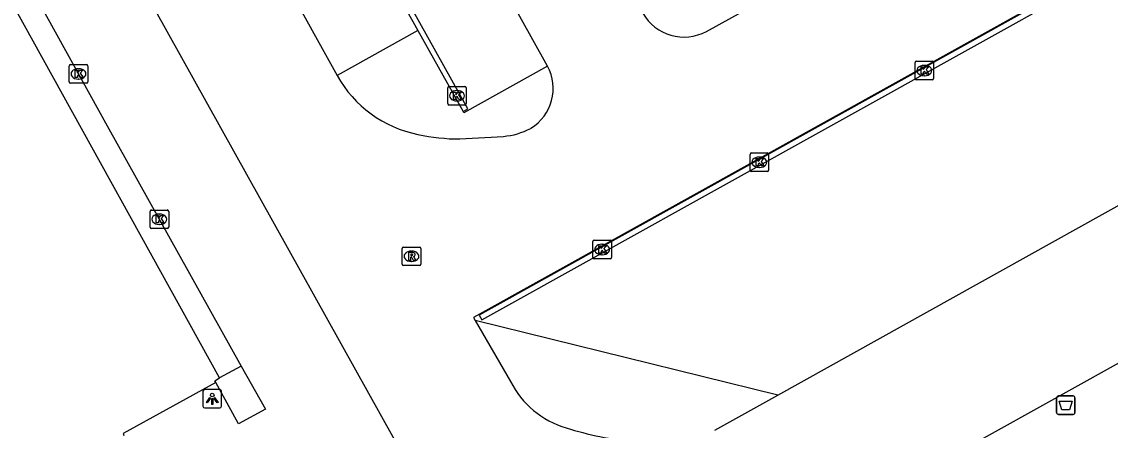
# Model space of a CAD drawing. Extents: x 156414 to 157775, y 382335 to 383765.
# Drawn here: x 157474 to 157532.6, y 382854.2 to 382876.3 of the extents above; entities that cross this region are included whole.
import ezdxf

# ---------------------------------------------------------------- set-up
doc = ezdxf.new("R2010")
doc.units = 0
for name, color, linetype in [('IMGEO_Afvalbak', 7, 'Continuous'), ('IMGEO_Haag', 7, 'Continuous'), ('IMGEO_Kolk', 7, 'Continuous'), ('IMGEO_Lichtpunt', 7, 'Continuous'), ('IMGEO_Parkeervlak_gesloten', 7, 'Continuous'), ('IMGEO_Rijbaan_lokaal_gesloten', 7, 'Continuous'), ('IMGEO_Rijbaan_lokaal_open', 7, 'Continuous'), ('IMGEO_Rioolput', 7, 'Continuous'), ('IMGEO_Voetpad_open', 7, 'Continuous')]:
    doc.layers.add(name, color=color, linetype=linetype)

msp = doc.modelspace()

# ---------------------------------------------------------------- linework, layer by layer
at = {"layer": 'IMGEO_Afvalbak'}
for p, q in [((157529.744, 382855.186), (157529.744, 382855.986)), ((157529.744, 382855.986), (157529.744, 382855.186)), ((157529.844, 382856.086), (157530.634, 382856.086)), ((157530.634, 382856.086), (157529.844, 382856.086)), ((157530.734, 382855.986), (157530.734, 382855.186)), ((157530.734, 382855.186), (157530.734, 382855.986)), ((157530.634, 382855.086), (157529.844, 382855.086)), ((157529.844, 382855.086), (157530.634, 382855.086))]:
    msp.add_line(p, q, dxfattribs=at)
msp.add_lwpolyline([(157529.887, 382855.8), (157530.591, 382855.8), (157530.442, 382855.33), (157530.036, 382855.33), (157529.887, 382855.8)], dxfattribs=at)
for centre, start, end in [((157529.844, 382855.986), 90, 180), ((157529.844, 382855.986), 90, 180), ((157530.634, 382855.986), 0, 90), ((157530.634, 382855.986), 360, 90), ((157529.844, 382855.186), 180, 270), ((157529.844, 382855.186), 180, 270), ((157530.634, 382855.186), 270, 0), ((157530.634, 382855.186), 270, 0)]:
    msp.add_arc(centre, 0.1, start, end, dxfattribs=at)
at = {"layer": 'IMGEO_Haag'}
msp.add_lwpolyline([(157484.424, 382856.808), (157484.374, 382856.899), (157484.622, 382857.065)], dxfattribs=at)
at = {"layer": 'IMGEO_Kolk'}
for p, q in [((157476.524, 382873.021), (157476.524, 382873.873)), ((157476.599, 382873.947), (157477.451, 382873.947)), ((157477.525, 382873.873), (157477.525, 382873.021)), ((157522.118, 382873.204), (157522.118, 382874.056)), ((157522.193, 382874.13), (157523.045, 382874.13)), ((157522.606, 382873.91), (157522.631, 382873.91)), ((157523.119, 382874.056), (157523.119, 382873.204)), ((157477.012, 382873.727), (157477.037, 382873.727)), ((157522.629, 382873.35), (157522.604, 382873.35)), ((157477.451, 382872.947), (157476.599, 382872.947)), ((157477.035, 382873.167), (157477.01, 382873.167)), ((157496.924, 382871.845), (157496.924, 382872.697)), ((157496.999, 382872.771), (157497.851, 382872.771)), ((157497.925, 382872.697), (157497.925, 382871.845)), ((157523.045, 382873.13), (157522.193, 382873.13)), ((157497.412, 382872.551), (157497.437, 382872.551)), ((157497.851, 382871.771), (157496.999, 382871.771)), ((157497.435, 382871.991), (157497.41, 382871.991)), ((157513.3, 382869.185), (157514.152, 382869.185)), ((157513.225, 382868.259), (157513.225, 382869.111)), ((157513.713, 382868.965), (157513.738, 382868.965)), ((157514.226, 382869.111), (157514.226, 382868.259)), ((157514.152, 382868.185), (157513.3, 382868.185)), ((157513.736, 382868.405), (157513.711, 382868.405)), ((157480.885, 382865.184), (157480.885, 382866.036)), ((157480.96, 382866.11), (157481.812, 382866.11)), ((157481.373, 382865.89), (157481.398, 382865.89)), ((157481.886, 382866.036), (157481.886, 382865.184)), ((157481.812, 382865.11), (157480.96, 382865.11)), ((157481.396, 382865.33), (157481.371, 382865.33)), ((157504.824, 382864.481), (157505.676, 382864.481)), ((157504.749, 382863.555), (157504.749, 382864.407)), ((157505.237, 382864.261), (157505.262, 382864.261)), ((157505.75, 382864.407), (157505.75, 382863.555)), ((157505.676, 382863.481), (157504.824, 382863.481)), ((157505.26, 382863.701), (157505.235, 382863.701))]:
    msp.add_line(p, q, dxfattribs=at)
for points in [[(157476.524, 382873.021), (157476.524, 382873.873)], [(157476.599, 382873.947), (157477.451, 382873.947)], [(157477.525, 382873.873), (157477.525, 382873.021)], [(157522.118, 382873.204), (157522.118, 382874.056)], [(157522.193, 382874.13), (157523.045, 382874.13)], [(157523.119, 382874.056), (157523.119, 382873.204)], [(157476.845, 382873.647), (157476.968, 382873.647), (157476.968, 382873.496), (157477.098, 382873.647), (157477.262, 382873.647), (157477.116, 382873.496), (157477.269, 382873.247), (157477.117, 382873.247), (157477.032, 382873.411), (157476.968, 382873.344), (157476.968, 382873.247), (157476.845, 382873.247), (157476.845, 382873.647)], [(157522.439, 382873.83), (157522.562, 382873.83), (157522.562, 382873.679), (157522.692, 382873.83), (157522.856, 382873.83), (157522.71, 382873.679), (157522.863, 382873.43), (157522.711, 382873.43), (157522.626, 382873.594), (157522.562, 382873.527), (157522.562, 382873.43), (157522.439, 382873.43), (157522.439, 382873.83)], [(157477.451, 382872.947), (157476.599, 382872.947)], [(157496.924, 382871.845), (157496.924, 382872.697)], [(157496.999, 382872.771), (157497.851, 382872.771)], [(157497.925, 382872.697), (157497.925, 382871.845)], [(157523.045, 382873.13), (157522.193, 382873.13)], [(157497.245, 382872.471), (157497.368, 382872.471), (157497.368, 382872.32), (157497.498, 382872.471), (157497.662, 382872.471), (157497.516, 382872.32), (157497.669, 382872.071), (157497.517, 382872.071), (157497.432, 382872.235), (157497.368, 382872.168), (157497.368, 382872.071), (157497.245, 382872.071), (157497.245, 382872.471)], [(157497.851, 382871.771), (157496.999, 382871.771)], [(157513.3, 382869.185), (157514.152, 382869.185)], [(157513.225, 382868.259), (157513.225, 382869.111)], [(157513.546, 382868.885), (157513.669, 382868.885), (157513.669, 382868.734), (157513.799, 382868.885), (157513.963, 382868.885), (157513.817, 382868.734), (157513.97, 382868.485), (157513.818, 382868.485), (157513.733, 382868.649), (157513.669, 382868.582), (157513.669, 382868.485), (157513.546, 382868.485), (157513.546, 382868.885)], [(157514.226, 382869.111), (157514.226, 382868.259)], [(157514.152, 382868.185), (157513.3, 382868.185)], [(157480.885, 382865.184), (157480.885, 382866.036)], [(157480.96, 382866.11), (157481.812, 382866.11)], [(157481.206, 382865.81), (157481.329, 382865.81), (157481.329, 382865.659), (157481.459, 382865.81), (157481.623, 382865.81), (157481.477, 382865.659), (157481.63, 382865.41), (157481.478, 382865.41), (157481.393, 382865.574), (157481.329, 382865.507), (157481.329, 382865.41), (157481.206, 382865.41), (157481.206, 382865.81)], [(157481.886, 382866.036), (157481.886, 382865.184)], [(157481.812, 382865.11), (157480.96, 382865.11)], [(157504.824, 382864.481), (157505.676, 382864.481)], [(157504.749, 382863.555), (157504.749, 382864.407)], [(157505.07, 382864.181), (157505.193, 382864.181), (157505.193, 382864.03), (157505.323, 382864.181), (157505.487, 382864.181), (157505.341, 382864.03), (157505.494, 382863.781), (157505.342, 382863.781), (157505.257, 382863.945), (157505.193, 382863.878), (157505.193, 382863.781), (157505.07, 382863.781), (157505.07, 382864.181)], [(157505.75, 382864.407), (157505.75, 382863.555)], [(157505.676, 382863.481), (157504.824, 382863.481)]]:
    msp.add_lwpolyline(points, dxfattribs=at)
for centre, start, end in [((157476.601, 382873.871), 91.55205, 178.44795), ((157476.601, 382873.871), 91.55205, 178.44795), ((157477.449, 382873.871), 1.55205, 88.44795), ((157477.449, 382873.871), 1.55205, 88.44795), ((157522.195, 382874.054), 91.55205, 178.44795), ((157522.195, 382874.054), 91.55205, 178.44795), ((157523.043, 382874.054), 1.55205, 88.44795), ((157523.043, 382874.054), 1.55205, 88.44795), ((157476.601, 382873.023), 181.55205, 268.44795), ((157476.601, 382873.023), 181.55205, 268.44795), ((157477.449, 382873.023), 271.55205, 358.44795), ((157477.449, 382873.023), 271.55205, 358.44795), ((157497.001, 382872.695), 91.55205, 178.44795), ((157497.001, 382872.695), 91.55205, 178.44795), ((157497.849, 382872.695), 1.55205, 88.44795), ((157497.849, 382872.695), 1.55205, 88.44795), ((157522.195, 382873.206), 181.55205, 268.44795), ((157522.195, 382873.206), 181.55205, 268.44795), ((157523.043, 382873.206), 271.55205, 358.44795), ((157523.043, 382873.206), 271.55205, 358.44795), ((157497.001, 382871.847), 181.55205, 268.44795), ((157497.001, 382871.847), 181.55205, 268.44795), ((157497.849, 382871.847), 271.55205, 358.44795), ((157497.849, 382871.847), 271.55205, 358.44795), ((157513.302, 382869.109), 91.55205, 178.44795), ((157513.302, 382869.109), 91.55205, 178.44795), ((157514.15, 382869.109), 1.55205, 88.44795), ((157514.15, 382869.109), 1.55205, 88.44795), ((157513.302, 382868.261), 181.55205, 268.44795), ((157513.302, 382868.261), 181.55205, 268.44795), ((157514.15, 382868.261), 271.55205, 358.44795), ((157514.15, 382868.261), 271.55205, 358.44795), ((157480.962, 382866.034), 91.55205, 178.44795), ((157480.962, 382866.034), 91.55205, 178.44795), ((157481.81, 382866.034), 1.55205, 88.44795), ((157481.81, 382866.034), 1.55205, 88.44795), ((157480.962, 382865.186), 181.55205, 268.44795), ((157480.962, 382865.186), 181.55205, 268.44795), ((157481.81, 382865.186), 271.55205, 358.44795), ((157481.81, 382865.186), 271.55205, 358.44795), ((157504.826, 382864.405), 91.55205, 178.44795), ((157504.826, 382864.405), 91.55205, 178.44795), ((157505.674, 382864.405), 1.55205, 88.44795), ((157505.674, 382864.405), 1.55205, 88.44795), ((157504.826, 382863.557), 181.55205, 268.44795), ((157504.826, 382863.557), 181.55205, 268.44795), ((157505.674, 382863.557), 271.55205, 358.44795), ((157505.674, 382863.557), 271.55205, 358.44795)]:
    msp.add_arc(centre, 0.0765, start, end, dxfattribs=at)
for centre, major_axis, ratio, start_param, end_param in [((157522.605, 382873.63), (-0.387, 0.002), 0.722429, 4.712389, 7.853982), ((157522.63, 382873.63), (-0.39, 0.002), 0.717154, 1.570796, 4.712389), ((157477.011, 382873.447), (-0.387, 0.002), 0.722429, 4.712389, 7.853982), ((157477.036, 382873.447), (-0.39, 0.002), 0.717154, 1.570796, 4.712389), ((157497.411, 382872.271), (-0.387, 0.002), 0.722429, 4.712389, 7.853982), ((157497.436, 382872.271), (-0.39, 0.002), 0.717154, 1.570796, 4.712389), ((157513.712, 382868.685), (-0.387, 0.002), 0.722429, 4.712389, 7.853982), ((157513.737, 382868.685), (-0.39, 0.002), 0.717154, 1.570796, 4.712389), ((157481.372, 382865.61), (-0.387, 0.002), 0.722429, 4.712389, 7.853982), ((157481.397, 382865.61), (-0.39, 0.002), 0.717154, 1.570796, 4.712389), ((157505.236, 382863.981), (-0.387, 0.002), 0.722429, 4.712389, 7.853982), ((157505.261, 382863.981), (-0.39, 0.002), 0.717154, 1.570796, 4.712389)]:
    msp.add_ellipse(centre, major_axis=major_axis, ratio=ratio, start_param=start_param, end_param=end_param, dxfattribs=at)
at = {"layer": 'IMGEO_Lichtpunt'}
for p, q in [((157483.733, 382856.337), (157483.733, 382855.53)), ((157483.733, 382856.337), (157483.733, 382855.53)), ((157484.635, 382856.432), (157483.827, 382856.432)), ((157484.635, 382856.432), (157483.827, 382856.432)), ((157484.729, 382855.53), (157484.729, 382856.337)), ((157484.729, 382855.53), (157484.729, 382856.337)), ((157483.827, 382855.436), (157484.635, 382855.436)), ((157483.827, 382855.436), (157484.635, 382855.436))]:
    msp.add_line(p, q, dxfattribs=at)
for points in [[(157484.107, 382856.001), (157484.146, 382855.973), (157483.958, 382855.711), (157483.92, 382855.738), (157484.107, 382856.001)], [(157484.209, 382855.953), (157484.256, 382855.953), (157484.256, 382855.631), (157484.209, 382855.631), (157484.209, 382855.953)], [(157484.319, 382855.973), (157484.357, 382856), (157484.544, 382855.738), (157484.505, 382855.71), (157484.319, 382855.973)]]:
    msp.add_lwpolyline(points, dxfattribs=at)
msp.add_circle((157484.232, 382856.135), 0.0994, dxfattribs=at)
for centre, start, end in [((157483.827, 382856.337), 90, 180), ((157483.827, 382856.337), 90, 180), ((157484.635, 382856.337), 0, 90), ((157484.635, 382856.337), 0, 90), ((157483.827, 382855.53), 180, 270), ((157483.827, 382855.53), 180, 270), ((157484.635, 382855.53), 270, 0), ((157484.635, 382855.53), 270, 360)]:
    msp.add_arc(centre, 0.0946, start, end, dxfattribs=at)
at = {"layer": 'IMGEO_Parkeervlak_gesloten'}
for points in [[(157495.319, 382875.793), (157490.964, 382873.362)], [(157502.309, 382873.87), (157497.791, 382871.357), (157497.756, 382871.422)], [(157514.712, 382856.121), (157498.402, 382860.146)], [(157485.801, 382857.698), (157487.101, 382855.37), (157485.643, 382854.573), (157484.424, 382856.808)], [(157484.424, 382856.808), (157479.423, 382854.06), (157479.468, 382853.954)]]:
    msp.add_lwpolyline(points, dxfattribs=at)
at = {"layer": 'IMGEO_Rijbaan_lokaal_gesloten'}
for points in [[(157502.309, 382873.87), (157480.374, 382913.283)], [(157465.195, 382905.512), (157500.551, 382842.065)], [(157473.966, 382904.013), (157490.964, 382873.362)], [(157576.488, 382903.809), (157540.296, 382883.67), (157498.309, 382860.306), (157498.402, 382860.146)], [(157514.712, 382856.121), (157545.752, 382873.414), (157592.456, 382899.434), (157592.556, 382899.538)], [(157510.87, 382875.743), (157515.338, 382878.223)], [(157497.582, 382869.939), (157499.927, 382870.081)], [(157548.198, 382866.27), (157501.516, 382840.284)], [(157498.402, 382860.146), (157500.313, 382856.866)], [(157511.329, 382854.236), (157514.712, 382856.121)]]:
    msp.add_lwpolyline(points, dxfattribs=at)
for centre, radius, start, end in [((157509.659, 382877.979), 2.543, 209.52278, 298.43173), ((157500.077, 382872.672), 2.533, 301.5606, 28.23266), ((157496.56, 382876.466), 6.399, 209.01966, 258.84746), ((157499.625, 382873.85), 3.781, 274.57895, 298.04875), ((157497.604, 382880.516), 10.577, 257.54232, 269.88305), ((157504.711, 382859.091), 4.929, 206.83515, 253.51238), ((157508.86, 382872.005), 18.492, 252.541, 264.19261)]:
    msp.add_arc(centre, radius, start, end, dxfattribs=at)
at = {"layer": 'IMGEO_Rijbaan_lokaal_open'}
for points in [[(157497.756, 382871.422), (157498.011, 382871.564), (157476.114, 382910.837), (157475.866, 382910.685), (157495.319, 382875.793)], [(157576.608, 382903.488), (157576.463, 382903.749), (157498.625, 382860.437), (157498.759, 382860.181), (157576.608, 382903.488)], [(157495.319, 382875.793), (157497.756, 382871.422)]]:
    msp.add_lwpolyline(points, dxfattribs=at)
at = {"layer": 'IMGEO_Rioolput'}
for p, q in [((157494.473, 382863.188), (157494.473, 382864.04)), ((157494.548, 382864.114), (157495.4, 382864.114)), ((157494.961, 382863.894), (157494.986, 382863.894)), ((157495.474, 382864.04), (157495.474, 382863.188)), ((157494.984, 382863.334), (157494.959, 382863.334)), ((157495.4, 382863.114), (157494.548, 382863.114))]:
    msp.add_line(p, q, dxfattribs=at)
for points in [[(157494.473, 382863.188), (157494.473, 382864.04)], [(157494.548, 382864.114), (157495.4, 382864.114)], [(157495.474, 382864.04), (157495.474, 382863.188)], [(157495.062, 382863.812), (157494.81, 382863.814), (157494.81, 382863.414)], [(157494.81, 382863.414), (157494.934, 382863.414), (157494.934, 382863.576), (157494.945, 382863.576)], [(157494.988, 382863.733), (157494.934, 382863.733), (157494.934, 382863.652)], [(157494.934, 382863.652), (157494.986, 382863.652)], [(157494.992, 382863.547), (157495.063, 382863.414), (157495.203, 382863.414), (157495.138, 382863.54)], [(157495.4, 382863.114), (157494.548, 382863.114)]]:
    msp.add_lwpolyline(points, dxfattribs=at)
for centre, radius, start, end in [((157494.55, 382864.038), 0.0765, 91.55205, 178.44795), ((157494.55, 382864.038), 0.0765, 91.55205, 178.44795), ((157495.398, 382864.038), 0.0765, 1.55205, 88.44795), ((157495.398, 382864.038), 0.0765, 1.55205, 88.44795), ((157494.944, 382863.523), 0.0533, 26.02933, 88.69889), ((157494.97, 382863.841), 0.19, 274.7715, 282.96867), ((157494.994, 382863.637), 0.0964, 77.00612, 93.18647), ((157495.008, 382863.694), 0.0378, 276.66336, 79.67722), ((157495.061, 382863.702), 0.109, 350.36119, 89.41601), ((157495.059, 382863.702), 0.112, 277.58423, 350.98172), ((157495.043, 382863.487), 0.108, 29.51342, 73.79051), ((157494.55, 382863.19), 0.0765, 181.55205, 268.44795), ((157494.55, 382863.19), 0.0765, 181.55205, 268.44795), ((157495.398, 382863.19), 0.0765, 271.55205, 358.44795), ((157495.398, 382863.19), 0.0765, 271.55205, 358.44795)]:
    msp.add_arc(centre, radius, start, end, dxfattribs=at)
for centre, major_axis, ratio, start_param, end_param in [((157494.96, 382863.614), (-0.387, 0.002), 0.722429, 4.712389, 7.853982), ((157494.985, 382863.614), (-0.39, 0.002), 0.717154, 1.570796, 4.712389)]:
    msp.add_ellipse(centre, major_axis=major_axis, ratio=ratio, start_param=start_param, end_param=end_param, dxfattribs=at)
at = {"layer": 'IMGEO_Voetpad_open'}
for points in [[(157463.525, 382897.835), (157463.584, 382897.728), (157478.573, 382870.65), (157485.801, 382857.698)], [(157484.622, 382857.065), (157462.384, 382897.254)], [(157485.801, 382857.698), (157484.622, 382857.065)]]:
    msp.add_lwpolyline(points, dxfattribs=at)

doc.saveas('drawing.dxf')
